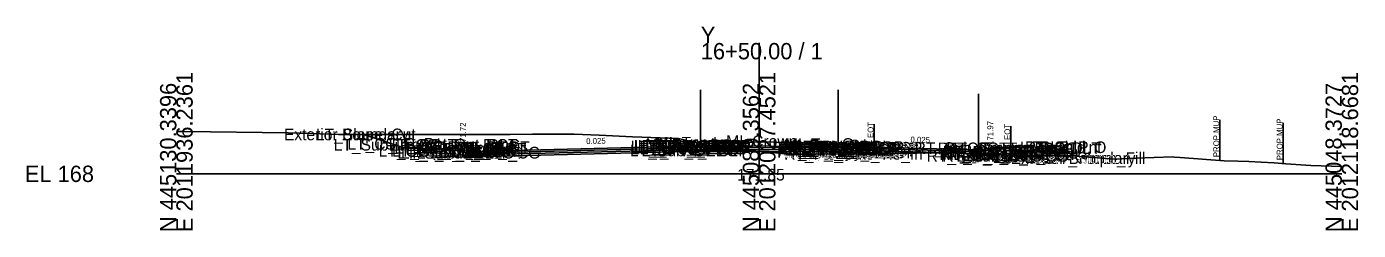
# Model space of a CAD drawing. Extents: x -26 to 3203, y -10 to 9532.
# Drawn here: x 974.3 to 1202.8, y 490.3 to 525.2 of the extents above; entities that cross this region are included whole.
import ezdxf

# ---------------------------------------------------------------- set-up
doc = ezdxf.new("R2010")
doc.units = 0
for name, color, linetype in [('Default', 7, 'Continuous'), ('Exist Cross Section Cell', 7, 'Continuous'), ('Exist XS Center Line Elevation Label', 7, 'Continuous'), ('Exist XS Ground Line', 7, 'Continuous'), ('Prop CMT Conc Surface', 7, 'Continuous'), ('Prop CMT Concrete Structures', 7, 'Continuous'), ('Prop CMT Pvmt Course 1', 7, 'Continuous'), ('Prop CMT Pvmt Course 1 CG', 7, 'Continuous'), ('Prop CMT Pvmt Course 2', 7, 'Continuous'), ('Prop CMT Pvmt Course 3', 7, 'Continuous'), ('Prop CMT Pvmt Surface', 7, 'Continuous'), ('Prop CMT Slope Grass', 7, 'Continuous'), ('Prop CMT Subgrade Earthwork', 7, 'Continuous'), ('Prop Plan Preparation Sketches Hydraulic Ditch', 7, 'Continuous'), ('Prop XS Hydro Elevations', 7, 'Continuous'), ('Prop XS Label Text', 7, 'Continuous'), ('Prop XS SE Text', 7, 'Continuous'), ('Prop XS Side Slope Text', 7, 'Continuous'), ('Scratch_Level_0', 7, 'Continuous')]:
    doc.layers.add(name, color=color, linetype=linetype)

msp = doc.modelspace()

# ---------------------------------------------------------------- linework, layer by layer
at = {"layer": 'Exist Cross Section Cell'}
for p, q in [((1100, 500), (1100, 522.44)), ((1000, 500), (1100, 500)), ((1100, 500), (1200, 500))]:
    msp.add_line(p, q, dxfattribs=at)
at = {"layer": 'Exist XS Ground Line'}
msp.add_lwpolyline([(1000, 507.24), (1001.38, 507.24), (1019.18, 507.02), (1024.66, 506.86), (1027.8, 506.73), (1029.51, 506.74), (1040.28, 506.77), (1055.32, 506.76), (1057.3, 506.74), (1061.11, 506.78), (1068.27, 506.78), (1072.55, 506.62), (1078.3, 506.33), (1086.16, 506.07), (1091.29, 504.88), (1094.05, 504.38), (1100, 503.85), (1102.29, 503.64), (1104.98, 503.39), (1108.69, 503.4), (1117.77, 503.45), (1118.4, 503.47), (1118.72, 503.48), (1119.73, 503.49), (1120.61, 503.5), (1121.46, 503.5), (1121.85, 503.51), (1122.7, 503.52), (1124.21, 503.54), (1125.62, 503.56), (1126.95, 503.57), (1127.52, 503.58), (1128.79, 503.58), (1129.69, 503.59), (1131.11, 503.61), (1131.76, 503.61), (1132.43, 503.62), (1135.15, 503.51), (1136.95, 503.44), (1137.88, 503.41), (1138.84, 503.37), (1140.77, 503.27), (1141.9, 503.21), (1143.21, 503.15), (1143.75, 503.12), (1145.45, 503.03), (1147, 503.07), (1152.07, 503.21), (1161.07, 502.54), (1164.66, 502.66), (1170.92, 502.89), (1171.27, 502.85), (1172.24, 502.78), (1179.83, 502.23), (1182.16, 502.18), (1184.05, 502.1), (1186.14, 502.01), (1188.41, 501.88), (1190.37, 501.71), (1194.7, 501.42), (1200, 501.28)], dxfattribs=at)
at = {"layer": 'Prop CMT Conc Surface'}
for points in [[(1044.59, 504.31), (1039.59, 504.41)], [(1049.18, 503.72), (1049.18, 504.22), (1048.68, 504.22)], [(1051.18, 503.82), (1049.18, 503.72)], [(1137.68, 504.1), (1139.68, 503.97)], [(1139.68, 503.97), (1139.68, 504.47), (1140.18, 504.47)]]:
    msp.add_lwpolyline(points, dxfattribs=at)
at = {"layer": 'Prop CMT Concrete Structures'}
for p, q in [((1090.69, 505.21), (1089.94, 504.95)), ((1101.28, 505.49), (1090.69, 505.21)), ((1112.83, 505.11), (1101.28, 505.49)), ((1113.58, 504.87), (1112.83, 505.11)), ((1089.94, 504.95), (1089.93, 504.79)), ((1113.59, 504.7), (1113.58, 504.87))]:
    msp.add_line(p, q, dxfattribs=at)
for points in [[(1039.59, 504.08), (1039.59, 504.41)], [(1039.59, 504.41), (1044.59, 504.31)], [(1044.59, 503.98), (1039.59, 504.08)], [(1044.59, 504.31), (1044.59, 503.98)], [(1051.18, 503.82), (1049.18, 503.72), (1049.18, 504.22), (1048.68, 504.22)], [(1048.68, 504.22), (1048.68, 503.21), (1051.18, 503.24)], [(1051.18, 503.24), (1051.18, 503.82)], [(1089.93, 504.79), (1113.59, 504.7)], [(1137.68, 504.1), (1139.68, 503.97), (1139.68, 504.47), (1140.18, 504.47)], [(1140.18, 504.47), (1140.18, 503.45), (1137.68, 503.51)], [(1137.68, 503.51), (1137.68, 504.1)]]:
    msp.add_lwpolyline(points, dxfattribs=at)
at = {"layer": 'Prop CMT Pvmt Course 1'}
for points in [[(1089.93, 504.79), (1051.18, 503.82)], [(1051.18, 503.57), (1089.93, 504.54)], [(1051.18, 503.82), (1051.18, 503.57)], [(1089.93, 504.79), (1113.59, 504.7)], [(1089.93, 504.54), (1089.93, 504.79)], [(1089.93, 504.54), (1089.93, 504.79)], [(1113.59, 504.45), (1089.93, 504.54)], [(1113.59, 504.7), (1113.59, 504.45)], [(1113.59, 504.45), (1113.59, 504.7)], [(1113.59, 504.7), (1137.68, 504.1)], [(1113.59, 504.45), (1113.59, 504.57)], [(1113.59, 504.57), (1117.77, 504.47)], [(1137.68, 503.85), (1113.59, 504.45)], [(1117.77, 504.34), (1113.95, 504.44)], [(1117.77, 504.47), (1117.77, 504.34)], [(1137.68, 504.1), (1137.68, 503.85)]]:
    msp.add_lwpolyline(points, dxfattribs=at)
msp.add_lwpolyline([(1089.93, 504.54), (1089.93, 504.66), (1089.93, 504.66), (1089.93, 504.54)], close=True, dxfattribs=at)
at = {"layer": 'Prop CMT Pvmt Course 1 CG'}
for points in [[(1051.18, 503.24), (1048.18, 503.2), (1047.85, 502.87)], [(1047.85, 502.87), (1051.18, 502.9)], [(1051.18, 502.9), (1051.18, 503.24)], [(1137.68, 503.51), (1140.68, 503.44), (1141.02, 503.1)], [(1141.02, 503.1), (1137.68, 503.18)]]:
    msp.add_lwpolyline(points, dxfattribs=at)
at = {"layer": 'Prop CMT Pvmt Course 2'}
for points in [[(1089.93, 504.54), (1051.18, 503.57)], [(1051.18, 503.24), (1089.93, 504.2)], [(1051.18, 503.57), (1051.18, 503.24)], [(1089.93, 504.54), (1113.59, 504.45)], [(1089.93, 504.2), (1089.93, 504.54)], [(1089.93, 504.2), (1089.93, 504.54)], [(1113.59, 504.12), (1089.94, 504.2)], [(1113.59, 504.45), (1113.59, 504.12)], [(1113.59, 504.12), (1113.59, 504.45)], [(1113.59, 504.12), (1113.59, 504.45)], [(1113.59, 504.45), (1137.68, 503.85)], [(1119.73, 503.96), (1113.59, 504.12)], [(1113.95, 504.44), (1117.77, 504.34)], [(1117.77, 504.01), (1113.95, 504.11)], [(1117.77, 504.34), (1117.77, 504.01)], [(1137.68, 503.85), (1137.68, 503.51)]]:
    msp.add_lwpolyline(points, dxfattribs=at)
at = {"layer": 'Prop CMT Pvmt Course 3'}
for points in [[(1089.93, 504.2), (1051.18, 503.24)], [(1051.18, 502.9), (1089.93, 503.87)], [(1051.18, 503.24), (1051.18, 502.9)], [(1089.93, 503.87), (1089.93, 504.2)], [(1089.93, 503.87), (1089.93, 504.2)], [(1089.94, 504.2), (1113.59, 504.12)], [(1113.59, 503.78), (1089.94, 503.87)], [(1113.59, 504.12), (1113.59, 503.78)], [(1113.59, 503.78), (1113.59, 504.12)], [(1113.59, 504.12), (1119.73, 503.96)], [(1113.59, 503.78), (1113.59, 504.12)], [(1117.77, 503.68), (1113.59, 503.78)], [(1119.73, 503.63), (1113.59, 503.78)], [(1113.95, 504.11), (1117.77, 504.01)], [(1117.77, 504.01), (1117.77, 503.68)], [(1119.73, 503.96), (1137.68, 503.51)]]:
    msp.add_lwpolyline(points, dxfattribs=at)
at = {"layer": 'Prop CMT Pvmt Surface'}
for points in [[(1089.93, 504.79), (1051.18, 503.82)], [(1089.93, 504.79), (1113.59, 504.7)], [(1113.59, 504.7), (1137.68, 504.1)]]:
    msp.add_lwpolyline(points, dxfattribs=at)
at = {"layer": 'Prop CMT Slope Grass'}
for points in [[(1048.68, 504.22), (1039.18, 504.41), (1032.16, 506.75)], [(1140.18, 504.47), (1149.19, 504.65)], [(1149.19, 504.65), (1149.68, 504.66), (1154.57, 503.03)]]:
    msp.add_lwpolyline(points, dxfattribs=at)
at = {"layer": 'Prop CMT Subgrade Earthwork'}
for p, q in [((1119.73, 503.63), (1119.73, 503.49)), ((1135.68, 503.23), (1135.68, 503.49))]:
    msp.add_line(p, q, dxfattribs=at)
for points in [[(1051.18, 502.9), (1047.85, 502.87), (1046.45, 504.26)], [(1089.93, 503.87), (1051.18, 502.9)], [(1089.94, 503.87), (1113.59, 503.78)], [(1113.59, 503.78), (1119.73, 503.63)], [(1135.68, 503.23), (1141.02, 503.1), (1142.44, 504.51)]]:
    msp.add_lwpolyline(points, dxfattribs=at)
at = {"layer": 'Prop Plan Preparation Sketches Hydraulic Ditch'}
for p, q in [((1089.93, 504.79), (1089.93, 514.42)), ((1113.59, 504.7), (1113.59, 514.42)), ((1137.68, 504.1), (1137.68, 513.72))]:
    msp.add_line(p, q, dxfattribs=at)
at = {"layer": 'Prop XS Label Text'}
for p, q in [((1119.73, 508.49), (1119.73, 503.49)), ((1143.21, 508.15), (1143.21, 503.15)), ((1179.06, 509.29), (1179.06, 502.29)), ((1189.93, 508.77), (1189.93, 501.77))]:
    msp.add_line(p, q, dxfattribs=at)

# ---------------------------------------------------------------- texts
at = {"layer": 'Default'}
msp.add_text('-', height=0.0001, dxfattribs=at).set_placement((1000, 500))
at = {"layer": 'Exist Cross Section Cell'}
for s, p in [('Y', (1090, 522.44)), ('16+50.00 / 1', (1090, 519.64)), ('EL 168', (974, 498.6))]:
    msp.add_text(s, height=2.8, dxfattribs=at).set_placement(p)
for s, p in [('E 2011936.2361', (1002.8, 490)), ('E 2012027.4521', (1102.8, 490)), ('E 2012118.6681', (1202.8, 490)), ('N 445130.3396', (1000, 490)), ('N 445089.3562', (1100, 490)), ('N 445048.3727', (1200, 490))]:
    msp.add_text(s, height=2.8, rotation=90, dxfattribs=at).set_placement(p)
at = {"layer": 'Exist XS Center Line Elevation Label'}
msp.add_text('171.85', height=2, dxfattribs=at).set_placement((1096.22, 498.85))
at = {"layer": 'Prop XS Hydro Elevations'}
for s, p in [('171.72', (1049.68, 504.72)), ('171.97', (1140.18, 504.97))]:
    msp.add_text(s, height=1, rotation=90, dxfattribs=at).set_placement(p)
at = {"layer": 'Prop XS Label Text'}
for s, p in [('PROP.MUP', (1178.96, 502.86)), ('E. EOT', (1119.63, 504.51)), ('E. EOT', (1143.11, 504.18)), ('PROP.MUP', (1189.83, 502.34))]:
    msp.add_text(s, height=1, rotation=90, dxfattribs=at).set_placement(p)
at = {"layer": 'Prop XS SE Text'}
for rotation, p in [(1.4321, (1070.34, 505.1)), (358.5679, (1125.97, 505.39))]:
    msp.add_text('0.025', height=1, rotation=rotation, dxfattribs=at).set_placement(p)
at = {"layer": 'Prop XS Side Slope Text'}
for p in [(1036.24, 506.18), (1151.98, 504.68)]:
    msp.add_text('3:1', height=1, rotation=341.5651, dxfattribs=at).set_placement(p)
at = {"layer": 'Scratch_Level_0'}
for s, p in [('Exterior Boundary', (1018.46, 505.76)), ('LT_Slope_Cut', (1023.96, 505.76)), ('LT_Sub_Trench_Out_DLT', (1027.01, 503.99)), ('LT_CSLP_Pnt', (1029.35, 504.14)), ('LT_CG_Top_Face', (1036.43, 503.95)), ('LT_CG_Top_BOC', (1036.96, 503.95)), ('LT_CG_Top_Gut', (1037.41, 503.45)), ('LT_PV2_OEOT', (1041.35, 503.3)), ('LT_PV1_OEOT', (1041.91, 503.55)), ('LT_Sub_OEEOP', (1077.85, 503.01)), ('LT_PV2_OEEOP', (1077.95, 503.67)), ('LT_PV3_OEEOP', (1077.95, 503.34)), ('LT_PV1_OEEOP', (1078.51, 503.8)), ('LT_PV2_IEEOP', (1078.59, 503.67)), ('LT_PV1_IEEOP', (1079.16, 503.8)), ('LT_PV2_PGL1', (1079.52, 503.67)), ('LT_PV3_PGL1', (1079.52, 503.34)), ('LT_PV2_PGL', (1079.85, 503.67)), ('LT_PV1_PGL', (1080.42, 503.92)), ('MI_Face In', (1080.54, 504.09)), ('MI_Top In', (1082.25, 504.34)), ('MI_Crown', (1094.36, 504.58)), ('RT_PV2_OEEOP', (1103.21, 503.44)), ('RT_PV3_OEEOP', (1103.21, 503.11)), ('RT_PV1_OEEOP', (1103.77, 503.57)), ('MI_Face Out', (1104.2, 503.86)), ('MI_Top Out', (1104.42, 504.11)), ('RT_PV2_PGL1', (1104.78, 503.44)), ('RT_PV3_PGL1', (1104.78, 503.11)), ('RT_PV2_PGL', (1105.11, 503.44)), ('RT_PV3_PGL', (1105.11, 503.11)), ('MI_Bot Out', (1105.21, 503.69)), ('RT_PV1_PGL', (1105.68, 503.69)), ('RT_PV2_IEEOP', (1107.68, 503.34)), ('RT_PV1_IEEOP', (1108.24, 503.47)), ('RT_Sub_Trench_Out_DLT', (1126.69, 503.42)), ('RT_CG_Top_Face', (1130.63, 503.37)), ('RT_CG_Top_BOC', (1132.15, 503.37)), ('RT_Shld_O', (1145.62, 503.56)), ('CSLP_Pnt', (1146.28, 503.56)), ('LT_CG1_Shelf_Out', (1034.72, 502.93)), ('LT_CG_Bot_BOC', (1036.99, 502.94)), ('LT_Sub_OEOP', (1037.95, 502.6)), ('LT_Sub_OEOT_CG', (1038.54, 502.63)), ('LT_CG_Bot_IE', (1041.09, 502.96)), ('LT_Sub_OEOT', (1041.25, 502.63)), ('LT_PV3_OEOT', (1041.35, 502.96)), ('LT_PV4_PGL', (1079.85, 503.01)), ('RT_Sub_OEEOP', (1103.11, 502.77)), ('RT_PV_Sub_Tie_In', (1104.3, 502.45)), ('RT_Sub_PGL', (1105.02, 502.77)), ('RT_PV4_PGL', (1105.11, 502.77)), ('RT_Sub_IEEOP', (1107.58, 502.68)), ('RT_PV3_IEEOP', (1107.68, 503.01)), ('RT_Sub_OEOT_CG', (1128.74, 502.09)), ('RT_CG1_Shelf_Out', (1130.92, 502.35)), ('RT_CG_Bot_IE', (1131.28, 502.42)), ('RT_Sub_OEOT', (1131.45, 502.09)), ('RT_PV2_OEOT', (1131.54, 502.75)), ('RT_PV3_OEOT', (1131.54, 502.42)), ('RT_CG_Top_Gut', (1131.61, 502.87)), ('RT_PV1_OEOT', (1132.11, 503)), ('RT_CG_Bot_BOC', (1132.19, 502.36)), ('RT_Sub_OEOP', (1134.82, 502)), ('Exterior Boundary', (1143.18, 501.69)), ('RT_Slope_Fill', (1149.51, 501.69))]:
    msp.add_text(s, height=2, dxfattribs=at).set_placement(p)

doc.saveas('drawing.dxf')
